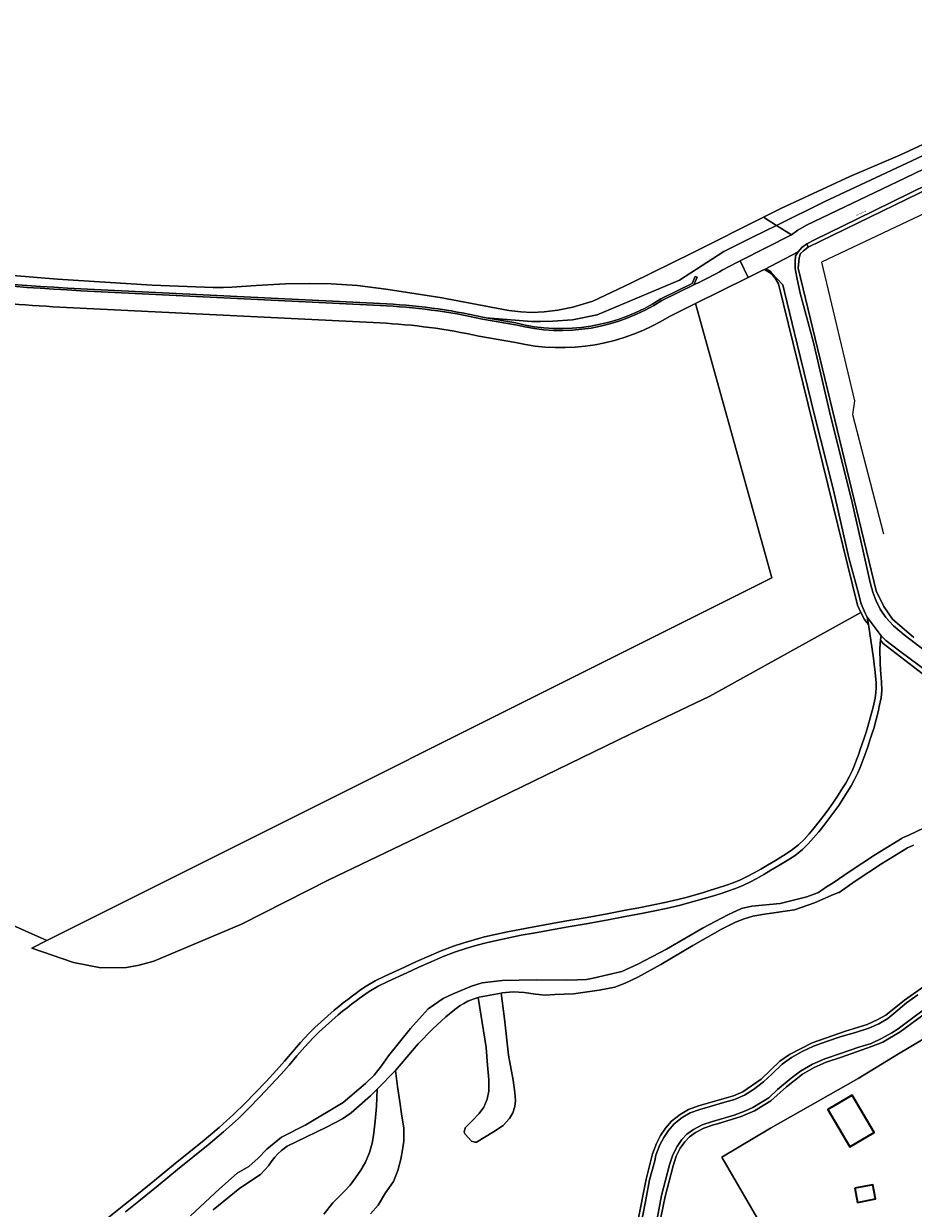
# Model space of a CAD drawing. Header units: metres. Extents: x 197700 to 204338, y 317132 to 325229.
# Tile 522 of 656: x 201433 to 201673, y 320388 to 320708. Entities that reach past the tile are written whole.
import ezdxf
from ezdxf.enums import TextEntityAlignment as Align

# ---------------------------------------------------------------- set-up
doc = ezdxf.new("R2010")
doc.units = ezdxf.units.M
for name, color, linetype, lineweight in [('B-WE-GR-BEPLANTING_CULTUUR_BOSPLANTSOEN-GV', 90, 'Continuous', 18), ('B-WE-GR-BOS_LOOF-GV', 40, 'Continuous', 13), ('B-WE-GR-BOUWLAND-GV', 80, 'Continuous', 13), ('B-WE-IE-TERREINAFSCHEIDING_KUNSTMATIG_HEKWERK-G', 20, 'IE-TERREINAFSCHEIDING-KUNSTMATIG', 18), ('B-WE-OG-BEBOUWING-GV', 7, 'Continuous', 35), ('B-WE-OG-TERREIN_CULTUURSCHEIDING-GV', 7, 'Continuous', 18), ('B-WE-OG-TERREIN_ERF-GV', 7, 'Continuous', 18), ('B-WE-OG-TOPOGRAFIE-T18', 10, 'Continuous', 18), ('B-WE-OG-WATER_GREPPEL-GV', 160, 'Continuous', 18), ('B-WE-OG-WEG-GV', 7, 'Continuous', 18), ('B-WE-VH-VERHARDING_ASFALT-GV', 252, 'Continuous', 18), ('B-WE-VH-VERHARDING_BETONSTRAATSTEEN-GV', 252, 'Continuous', 18), ('B-WE-VH-VERHARDING_GESLOTEN-GV', 252, 'Continuous', 18)]:
    doc.layers.add(name, color=color, linetype=linetype, lineweight=lineweight)
doc.styles.add('NLCS-ISO-M200-T18', font='NLCS-ISO.ttf', dxfattribs={"height": 0.36})
doc.linetypes.add('IE-TERREINAFSCHEIDING-KUNSTMATIG', pattern='A,4,[82,NLCS.SHX,S=0.75,R=90,X=0,Y=0],4,-2', length=10)

msp = doc.modelspace()

# ---------------------------------------------------------------- linework, layer by layer
at = {"layer": 'B-WE-GR-BEPLANTING_CULTUUR_BOSPLANTSOEN-GV'}
msp.add_lwpolyline([(201707.877, 320687.877), (201690.867, 320682.631), (201669.302, 320672.648), (201655.842, 320666.94), (201637.222, 320658.238), (201632.559, 320655.908), (201636.028, 320653.699), (201649.104, 320660.16), (201671.232, 320670.525), (201699.782, 320683.953)], close=True, dxfattribs=at)
at = {"layer": 'B-WE-GR-BOS_LOOF-GV'}
for points in [[(201434.958, 320458.519), (201446.231, 320454.668), (201453.569, 320453.213), (201460.516, 320453.27), (201463.949, 320453.891), (201467.873, 320454.988), (201491.576, 320465.043), (201515.196, 320477.002), (201547.823, 320492.635), (201596.348, 320516.198), (201618.016, 320526.588), (201658.828, 320549.185), (201657.873, 320551.128), (201636.62, 320637.934), (201635.677, 320639.467), (201635.038, 320640.215), (201634.142, 320640.98), (201632.843, 320641.782)], [(201632.342, 320641.654), (201628.359, 320639.675), (201614.19, 320632.637), (201634.761, 320558.573), (201439.026, 320460.556), (201434.958, 320458.519)], [(201455.726, 320385.86), (201460.284, 320389.452), (201462.894, 320391.512), (201468.07, 320395.746), (201473.232, 320399.994), (201477.371, 320403.339), (201481.511, 320406.688), (201485.587, 320410.107), (201489.534, 320413.663), (201492.5, 320416.551), (201495.394, 320419.517), (201498.236, 320422.535), (201501.047, 320425.581), (201503.219, 320428.045), (201505.343, 320430.556), (201507.491, 320433.041), (201509.736, 320435.432), (201511.407, 320437.067), (201513.117, 320438.667), (201514.862, 320440.229), (201516.638, 320441.751), (201517.84, 320442.744), (201519.057, 320443.719), (201520.288, 320444.676), (201521.532, 320445.616), (201522.437, 320446.289), (201523.348, 320446.956), (201524.269, 320447.607), (201525.204, 320448.233), (201527.695, 320449.687), (201530.289, 320450.97), (201535.574, 320453.361), (201538.849, 320454.892), (201542.14, 320456.395), (201545.464, 320457.811), (201548.838, 320459.082), (201551.607, 320459.982), (201554.408, 320460.794), (201557.23, 320461.537), (201560.061, 320462.232), (201563.386, 320462.962), (201566.733, 320463.602), (201570.09, 320464.2), (201573.444, 320464.807), (201578.91, 320465.798), (201584.382, 320466.753), (201589.853, 320467.719), (201595.312, 320468.744), (201598.843, 320469.425), (201602.374, 320470.11), (201605.895, 320470.842), (201609.393, 320471.664), (201611.614, 320472.243), (201613.827, 320472.852), (201616.033, 320473.493), (201618.227, 320474.166), (201620.263, 320474.797), (201622.296, 320475.442), (201624.308, 320476.142), (201626.275, 320476.938), (201628.16, 320477.843), (201630.005, 320478.841), (201631.823, 320479.894), (201633.626, 320480.967), (201635.791, 320482.228), (201637.953, 320483.51), (201640.042, 320484.884), (201641.988, 320486.419), (201643.48, 320487.867), (201644.878, 320489.429), (201646.214, 320491.055), (201647.524, 320492.694), (201648.881, 320494.422), (201650.2, 320496.184), (201651.47, 320497.981), (201652.683, 320499.812), (201653.717, 320501.455), (201654.716, 320503.123), (201655.657, 320504.823), (201656.516, 320506.559), (201657.11, 320507.936), (201657.653, 320509.337), (201658.165, 320510.752), (201658.668, 320512.169), (201659.202, 320513.71), (201659.712, 320515.259), (201660.213, 320516.811), (201660.718, 320518.361), (201662.168, 320523.56), (201662.654, 320526.052), (201662.885, 320527.591), (201662.965, 320528.809), (201662.936, 320530.183), (201662.598, 320533.86), (201662.517, 320534.442), (201662.213, 320536.842), (201660.843, 320545.89), (201659.769, 320547.271), (201658.828, 320549.185), (201618.016, 320526.588), (201596.348, 320516.198), (201547.823, 320492.635), (201515.196, 320477.002), (201491.576, 320465.043), (201467.873, 320454.988), (201463.949, 320453.891), (201460.516, 320453.27), (201453.569, 320453.213), (201446.231, 320454.668), (201434.958, 320458.519), (201439.026, 320460.556), (201416.314, 320470.712)], [(201676.56, 320531.841), (201664.835, 320540.758), (201664.13, 320541.665), (201664.031, 320540.814), (201663.962, 320539.256), (201664.069, 320535.558), (201664.16, 320533.659), (201664.386, 320530.483), (201664.451, 320528.089), (201664.289, 320526.157), (201663.794, 320523.763), (201663.595, 320522.738), (201662.285, 320517.843), (201661.776, 320516.283), (201661.272, 320514.722), (201660.759, 320513.164), (201660.223, 320511.614), (201659.706, 320510.159), (201659.18, 320508.706), (201658.623, 320507.266), (201658.012, 320505.852), (201657.13, 320504.067), (201656.162, 320502.321), (201655.135, 320500.606), (201654.073, 320498.918), (201652.836, 320497.051), (201651.541, 320495.22), (201650.197, 320493.424), (201648.814, 320491.662), (201647.457, 320489.962), (201646.072, 320488.278), (201644.624, 320486.659), (201643.077, 320485.159), (201641.074, 320483.58), (201638.925, 320482.167), (201636.702, 320480.848), (201634.474, 320479.55), (201632.627, 320478.452), (201630.765, 320477.372), (201628.876, 320476.351), (201626.945, 320475.424), (201624.935, 320474.61), (201622.879, 320473.895), (201620.801, 320473.236), (201618.721, 320472.591), (201616.501, 320471.91), (201614.271, 320471.262), (201612.032, 320470.646), (201609.785, 320470.06), (201606.268, 320469.234), (201602.728, 320468.498), (201599.176, 320467.809), (201595.625, 320467.124), (201590.164, 320466.098), (201584.69, 320465.132), (201579.215, 320464.176), (201570.411, 320462.581), (201567.074, 320461.987), (201563.746, 320461.351), (201560.44, 320460.625), (201557.653, 320459.94), (201554.874, 320459.208), (201552.116, 320458.409), (201549.391, 320457.524), (201546.052, 320456.266), (201542.763, 320454.865), (201539.507, 320453.378), (201536.267, 320451.863), (201531.062, 320449.509), (201528.507, 320448.246), (201526.054, 320446.813), (201525.155, 320446.21), (201524.27, 320445.584), (201523.394, 320444.943), (201522.523, 320444.296), (201521.299, 320443.372), (201520.088, 320442.43), (201518.891, 320441.47), (201517.708, 320440.494), (201515.96, 320438.995), (201514.243, 320437.458), (201512.56, 320435.884), (201510.915, 320434.274), (201508.678, 320431.893), (201506.538, 320429.418), (201504.423, 320426.917), (201502.259, 320424.461), (201499.428, 320421.393), (201496.564, 320418.352), (201493.649, 320415.363), (201490.661, 320412.454), (201486.693, 320408.88), (201482.596, 320405.444), (201478.435, 320402.078), (201474.274, 320398.715), (201469.098, 320394.455), (201463.907, 320390.211), (201460.285, 320387.351)], [(201477.851, 320386.261), (201485.64, 320393.544), (201490.404, 320397.736), (201493.603, 320399.546), (201496.1, 320401.831), (201498.391, 320404.256), (201502.349, 320407.456), (201508.986, 320410.78), (201519.04, 320416.878), (201525.093, 320421.988), (201527.382, 320424.223), (201529.346, 320426.738), (201531.312, 320429.427), (201537.22, 320436.869), (201541.997, 320442.094), (201546.037, 320444.913), (201548.729, 320446.194), (201553.71, 320448.253), (201556.603, 320449.118), (201562.009, 320449.773), (201571.121, 320449.948), (201579.21, 320449.902), (201582.347, 320449.99), (201584.77, 320450.057), (201586.531, 320450.397), (201594.238, 320452.201), (201598.614, 320454.17), (201606.295, 320458.259), (201616.224, 320463.979), (201622.915, 320467.509), (201626.563, 320469.245), (201629.35, 320469.868), (201637.044, 320470.606), (201644.233, 320472.386), (201647.355, 320473.576), (201649.549, 320475.087), (201651.308, 320476.127), (201655.621, 320479.133), (201655.637, 320479.145), (201655.643, 320479.149), (201662.748, 320483.818), (201662.774, 320483.834), (201669.95, 320488.24), (201669.973, 320488.254), (201670.03, 320488.285), (201670.063, 320488.3), (201671.768, 320489.066), (201675.95, 320491)], [(201673.007, 320486.334), (201671.41, 320485.616), (201664.37, 320481.294), (201657.314, 320476.657), (201652.914, 320473.589), (201652.898, 320473.578), (201652.842, 320473.544), (201652.8, 320473.521), (201650.774, 320472.748), (201646.286, 320470.759), (201640.866, 320468.907), (201632.841, 320467.736), (201629.668, 320467.187), (201627.348, 320466.423), (201625.011, 320465.549), (201621.333, 320463.772), (201613.493, 320459.252), (201604.823, 320454.13), (201598.63, 320450.68), (201595.191, 320449.05), (201592.368, 320447.982), (201588.148, 320447.164), (201581.272, 320446.183), (201576.231, 320446.01), (201573.573, 320445.795), (201570.999, 320446.085), (201567.871, 320446.588), (201564.906, 320446.688), (201561.936, 320446.412), (201561.712, 320446.371), (201562.589, 320439.461), (201563.706, 320429.632), (201564.899, 320422.865), (201565.368, 320419.523), (201565.528, 320417.338), (201565.421, 320415.735), (201564.873, 320414.068), (201563.915, 320412.542), (201562.209, 320410.596), (201559.654, 320408.874), (201555.044, 320406.143), (201554.612, 320406.134), (201553.722, 320406.375), (201552.018, 320408.273), (201551.729, 320408.838), (201551.95, 320409.956), (201553.883, 320411.906), (201555.776, 320413.909), (201557.038, 320415.538), (201557.926, 320417.779), (201558.353, 320419.917), (201558.369, 320422.941), (201558.024, 320426.928), (201557.66, 320431.698), (201555.475, 320445.183), (201554.145, 320444.73), (201552.688, 320444.19), (201551.579, 320443.581), (201550.653, 320443.035), (201549.229, 320441.964), (201546.796, 320439.998), (201543.143, 320436.622), (201539.249, 320432.678), (201533.179, 320425.445), (201533.671, 320421.173), (201534.361, 320417.03), (201534.828, 320413.807), (201535.428, 320409.927), (201535.405, 320406.438), (201535.078, 320404.028), (201534.609, 320401.545), (201533.824, 320398.467), (201532.601, 320395.535), (201530.497, 320392.464), (201528.484, 320389.082), (201526.417, 320386.749)], [(201659.943, 320335.46), (201621.265, 320402.075), (201634.392, 320409.883), (201658.102, 320423.313), (201668.995, 320429.983), (201722.438, 320461.804)], [(201598.748, 320385.677), (201600.816, 320396.16), (201602.528, 320402.933), (201603.628, 320405.781), (201604.756, 320407.906), (201606.049, 320409.906), (201607.729, 320411.809), (201610.026, 320413.616), (201612.296, 320414.981), (201615.012, 320415.945), (201624.402, 320418.618), (201626.958, 320419.715), (201631.885, 320423.15), (201636.95, 320427.966), (201639.547, 320429.845), (201645.635, 320432.958), (201654.65, 320436.065), (201660.522, 320437.943), (201663.216, 320439.137), (201665.565, 320440.424), (201670.566, 320444.512), (201676.688, 320448.766)], [(201676.502, 320441.181), (201669.396, 320435.895), (201664.708, 320433.178), (201661.734, 320431.933), (201653.629, 320429.096), (201649.438, 320427.74), (201646.218, 320426.278), (201643.042, 320424.451), (201638.773, 320421.072), (201634.522, 320417.331), (201630.129, 320414.626), (201626.496, 320413.069), (201620.089, 320411.053), (201619.015, 320410.778), (201616.379, 320409.904), (201614.132, 320408.732), (201612.537, 320407.578), (201611.263, 320406.212), (201610.043, 320404.462), (201608.98, 320402.32), (201608.102, 320399.746), (201605.993, 320391.47), (201603.569, 320379.666)], [(201513.781, 320386.686), (201516.259, 320389.762), (201517.717, 320391.223), (201519.392, 320392.85), (201520.908, 320394.497), (201522.363, 320396.482), (201523.838, 320398.597), (201525.079, 320400.753), (201526.11, 320403.313), (201526.842, 320405.821), (201527.25, 320407.921), (201527.689, 320411.817), (201528.082, 320415.751), (201528.234, 320420.436), (201526.454, 320418.633), (201521.206, 320414.033), (201518.83, 320412.467), (201514.502, 320410.174), (201506.373, 320406.255), (201503.937, 320405.053), (201502.408, 320403.88), (201501.426, 320402.985), (201500.586, 320402.088), (201499.56, 320400.792), (201498.849, 320399.777), (201497.903, 320398.635), (201496.684, 320397.393), (201491.113, 320393.747), (201483.909, 320387.893)]]:
    msp.add_lwpolyline(points, dxfattribs=at)
msp.add_lwpolyline([(201632.843, 320641.782, 0.0670575), (201632.342, 320641.654)], format="xyb", dxfattribs=at)
at = {"layer": 'B-WE-GR-BOUWLAND-GV'}
for points in [[(201423.217, 320640.702), (201441.906, 320639.166), (201467.51, 320637.532), (201483.968, 320636.917), (201486.715, 320636.918), (201489.021, 320637.045), (201495.575, 320637.444), (201503.434, 320637.916), (201509.86, 320637.988), (201515.829, 320637.939), (201522.891, 320637.511), (201530.594, 320636.503), (201545.233, 320634.202), (201563.764, 320630.767), (201566.986, 320630.385), (201570.003, 320630.216), (201573.305, 320630.37), (201576.971, 320630.793), (201581.015, 320631.657), (201586.476, 320633.287), (201596.751, 320638.095), (201613.498, 320646.384), (201632.559, 320655.908), (201637.222, 320658.238), (201655.842, 320666.94), (201669.302, 320672.648), (201690.867, 320682.631)], [(201416.314, 320470.712), (201439.026, 320460.556), (201634.761, 320558.573), (201614.19, 320632.637), (201607.133, 320629.131)], [(201528.963, 320627.355), (201448.048, 320631.319)], [(201565.55, 320622.082), (201555.658, 320623.835)]]:
    msp.add_lwpolyline(points, dxfattribs=at)
for points in [[(201448.048, 320631.319, -0.0208643), (201389.249, 320636.838)], [(201607.133, 320629.131, -0.1982834), (201565.55, 320622.082)], [(201555.658, 320623.835, 0.0411421), (201528.963, 320627.355)]]:
    msp.add_lwpolyline(points, format="xyb", dxfattribs=at)
at = {"layer": 'B-WE-IE-TERREINAFSCHEIDING_KUNSTMATIG_HEKWERK-G'}
msp.add_lwpolyline([(201771.035, 320654.328), (201754.752, 320646.344), (201756.457, 320642.547), (201750.875, 320640.121), (201741.279, 320641.842), (201740.061, 320650.396), (201737.48, 320670.519), (201736.103, 320685.199), (201708.617, 320672.25), (201681.293, 320659.405), (201648.192, 320643.79), (201657.141, 320606.375), (201656.548, 320602.608), (201664.909, 320570.438)], dxfattribs=at)
at = {"layer": 'B-WE-OG-BEBOUWING-GV'}
for points in [[(201656.477, 320418.798), (201649.921, 320414.945), (201655.857, 320404.844), (201662.413, 320408.697)], [(201657.155, 320393.673), (201657.89, 320389.876), (201662.812, 320390.829), (201662.077, 320394.626)]]:
    msp.add_lwpolyline(points, close=True, dxfattribs=at)
at = {"layer": 'B-WE-OG-TERREIN_CULTUURSCHEIDING-GV'}
msp.add_lwpolyline([(201640.075, 320651.121), (201641.808, 320652.415), (201644.102, 320653.747), (201670.911, 320666.536), (201693.301, 320677.4), (201711.073, 320685.922), (201721.834, 320690.946), (201729.007, 320694.112), (201734.558, 320696.265), (201739.582, 320698.163), (201744.734, 320699.953), (201750.422, 320701.766), (201756.071, 320703.552), (201759.318, 320704.541), (201758.215, 320708.186), (201749.148, 320705.121), (201739.567, 320701.864), (201730.61, 320698.388), (201719.545, 320693.533), (201707.877, 320687.877), (201699.782, 320683.953), (201671.232, 320670.525), (201649.104, 320660.16), (201636.028, 320653.699)], close=True, dxfattribs=at)
for points in [[(201771.8, 320703.388), (201768.578, 320702.58), (201761.462, 320700.655), (201755.325, 320698.82), (201749.129, 320696.951), (201743.193, 320694.818), (201737.117, 320692.508), (201721.51, 320686.049), (201704.778, 320678.117), (201676.783, 320664.734), (201657.903, 320655.48), (201646.282, 320649.793), (201644.192, 320648.732)], [(201644.192, 320648.732), (201644.588, 320647.814), (201691.168, 320670.504), (201716.558, 320682.805), (201730.828, 320688.986), (201746.984, 320695.017), (201752.291, 320696.864), (201761.931, 320699.644), (201770.878, 320701.984), (201774.579, 320702.806)], [(201556.745, 320628.915), (201557.653, 320628.758), (201569.899, 320627.769), (201572.296, 320627.722), (201575.687, 320627.842), (201580.93, 320628.24), (201587.622, 320629.532), (201609.874, 320638.947), (201621.848, 320646.642), (201629.542, 320650.494), (201636.028, 320653.699), (201632.559, 320655.908), (201613.498, 320646.384), (201596.751, 320638.095), (201586.476, 320633.287), (201581.015, 320631.657), (201576.971, 320630.793), (201573.305, 320630.37), (201570.003, 320630.216), (201566.986, 320630.385), (201563.764, 320630.767), (201545.233, 320634.202), (201530.594, 320636.503), (201522.891, 320637.511), (201515.829, 320637.939), (201509.86, 320637.988), (201503.434, 320637.916), (201495.575, 320637.444), (201489.021, 320637.045), (201486.715, 320636.918), (201483.968, 320636.917), (201467.51, 320637.532), (201441.906, 320639.166), (201423.217, 320640.702)], [(201624.821, 320643.433), (201626.186, 320644.121), (201640.075, 320651.121), (201636.028, 320653.699), (201629.542, 320650.494), (201621.848, 320646.642), (201609.874, 320638.947), (201587.622, 320629.532), (201580.93, 320628.24), (201575.687, 320627.842), (201572.296, 320627.722), (201569.899, 320627.769), (201557.653, 320628.758), (201565.668, 320627.365)], [(201604.812, 320633.871), (201613.304, 320638.011), (201614.114, 320639.913), (201614.593, 320639.71), (201613.735, 320637.627)], [(201448.229, 320636.58), (201529.035, 320632.58)], [(201676.982, 320533.051), (201669.355, 320538.736), (201665.601, 320541.6), (201664.328, 320542.874), (201664.155, 320541.884), (201664.13, 320541.665), (201664.835, 320540.758), (201676.56, 320531.841)], [(201676.688, 320448.766), (201670.566, 320444.512), (201665.565, 320440.424), (201663.216, 320439.137), (201660.522, 320437.943), (201654.65, 320436.065), (201645.635, 320432.958), (201639.547, 320429.845), (201636.95, 320427.966), (201631.885, 320423.15), (201626.958, 320419.715), (201624.402, 320418.618), (201615.012, 320415.945), (201612.296, 320414.981), (201610.026, 320413.616), (201607.729, 320411.809), (201606.049, 320409.906), (201604.756, 320407.906), (201603.628, 320405.781), (201602.528, 320402.933), (201600.816, 320396.16), (201598.748, 320385.677)], [(201599.734, 320385.507), (201600.774, 320390.592), (201601.792, 320395.941), (201603.167, 320401.112), (201603.483, 320402.629), (201604.539, 320405.365), (201605.619, 320407.399), (201606.848, 320409.3), (201608.419, 320411.079), (201610.595, 320412.791), (201612.725, 320414.072), (201615.31, 320414.99), (201618.126, 320415.751), (201621.498, 320416.708), (201624.737, 320417.674), (201627.441, 320418.834), (201629.794, 320420.36), (201632.529, 320422.383), (201634.855, 320424.557), (201637.59, 320427.195), (201640.081, 320428.997), (201642.976, 320430.574), (201646.027, 320432.037), (201649.494, 320433.335), (201653.516, 320434.664), (201657.346, 320435.768), (201660.925, 320436.878), (201663.679, 320438.119), (201666.082, 320439.568), (201668.811, 320441.769), (201671.184, 320443.726), (201674.19, 320445.942)], [(201603.569, 320379.666), (201605.993, 320391.47), (201608.102, 320399.746), (201608.98, 320402.32), (201610.043, 320404.462), (201611.263, 320406.212), (201612.537, 320407.578), (201614.132, 320408.732), (201616.379, 320409.904), (201619.015, 320410.778), (201620.089, 320411.053), (201626.496, 320413.069), (201630.129, 320414.626), (201634.522, 320417.331), (201638.773, 320421.072), (201643.042, 320424.451), (201646.218, 320426.278), (201649.438, 320427.74), (201653.629, 320429.096), (201661.734, 320431.933), (201664.708, 320433.178), (201669.396, 320435.895), (201676.502, 320441.181)], [(201676.044, 320442.07), (201672.475, 320439.438), (201668.881, 320436.752), (201667.136, 320435.649), (201664.392, 320434.117), (201661.595, 320432.768), (201658.224, 320431.785), (201653.308, 320430.043), (201649.076, 320428.674), (201645.761, 320427.169), (201642.479, 320425.281), (201639.979, 320423.366), (201636.284, 320420.313), (201633.925, 320418.138), (201631.726, 320416.729), (201629.667, 320415.516), (201627.652, 320414.577), (201624.643, 320413.44), (201620.946, 320412.307), (201618.733, 320411.738), (201615.988, 320410.828), (201613.605, 320409.585), (201611.872, 320408.331), (201610.483, 320406.842), (201609.18, 320404.973), (201608.055, 320402.705), (201607.143, 320400.031), (201605.017, 320391.688), (201603.828, 320385.43)]]:
    msp.add_lwpolyline(points, dxfattribs=at)
for points in [[(201390.071, 320641.907, 0.0187315), (201448.229, 320636.58)], [(201613.735, 320637.627, 0.0083661), (201624.821, 320643.433)], [(201529.035, 320632.58, -0.0456546), (201556.745, 320628.915)], [(201565.668, 320627.365, 0.2096699), (201604.812, 320633.871)]]:
    msp.add_lwpolyline(points, format="xyb", dxfattribs=at)
at = {"layer": 'B-WE-OG-TERREIN_ERF-GV'}
for points in [[(201691.168, 320670.504), (201644.588, 320647.814), (201643.316, 320646.868), (201642.528, 320646.106), (201642.147, 320644.988), (201641.918, 320642.141), (201662.944, 320555.045), (201665.039, 320550.773), (201667.319, 320547.37), (201673.117, 320542.395)], [(201722.438, 320461.804), (201668.995, 320429.983), (201658.102, 320423.313), (201634.392, 320409.883), (201621.265, 320402.075), (201659.943, 320335.46)]]:
    msp.add_lwpolyline(points, dxfattribs=at)
for points in [[(201656.477, 320418.798), (201662.413, 320408.697), (201655.857, 320404.844), (201649.921, 320414.945)], [(201657.155, 320393.673), (201662.077, 320394.626), (201662.812, 320390.829), (201657.89, 320389.876)]]:
    msp.add_lwpolyline(points, close=True, dxfattribs=at)
at = {"layer": 'B-WE-OG-WATER_GREPPEL-GV'}
for points in [[(201675.95, 320491), (201671.768, 320489.066), (201670.063, 320488.3), (201670.03, 320488.285), (201669.973, 320488.254), (201669.95, 320488.24), (201662.774, 320483.834), (201662.748, 320483.818), (201655.643, 320479.149), (201655.637, 320479.145), (201655.621, 320479.133), (201651.308, 320476.127), (201649.549, 320475.087), (201647.355, 320473.576), (201644.233, 320472.386), (201637.044, 320470.606), (201629.35, 320469.868), (201626.563, 320469.245), (201622.915, 320467.509), (201616.224, 320463.979), (201606.295, 320458.259), (201598.614, 320454.17), (201594.238, 320452.201), (201586.531, 320450.397), (201584.77, 320450.057), (201582.347, 320449.99), (201579.21, 320449.902), (201571.121, 320449.948), (201562.009, 320449.773), (201556.603, 320449.118), (201553.71, 320448.253), (201548.729, 320446.194), (201546.037, 320444.913), (201541.997, 320442.094), (201537.22, 320436.869), (201531.312, 320429.427), (201529.346, 320426.738), (201527.382, 320424.223), (201525.093, 320421.988), (201519.04, 320416.878), (201508.986, 320410.78), (201502.349, 320407.456), (201498.391, 320404.256), (201496.1, 320401.831), (201493.603, 320399.546), (201490.404, 320397.736), (201485.64, 320393.544), (201477.851, 320386.261)], [(201483.909, 320387.893), (201491.113, 320393.747), (201496.684, 320397.393), (201497.903, 320398.635), (201498.849, 320399.777), (201499.56, 320400.792), (201500.586, 320402.088), (201501.426, 320402.985), (201502.408, 320403.88), (201503.937, 320405.053), (201506.373, 320406.255), (201514.502, 320410.174), (201518.83, 320412.467), (201521.206, 320414.033), (201526.454, 320418.633), (201528.234, 320420.436), (201533.179, 320425.445), (201539.249, 320432.678), (201543.143, 320436.622), (201546.796, 320439.998), (201549.229, 320441.964), (201550.653, 320443.035), (201551.579, 320443.581), (201552.688, 320444.19), (201554.145, 320444.73), (201555.475, 320445.183), (201555.796, 320445.293), (201561.712, 320446.371), (201561.936, 320446.412), (201564.906, 320446.688), (201567.871, 320446.588), (201570.999, 320446.085), (201573.573, 320445.795), (201576.231, 320446.01), (201581.272, 320446.183), (201588.148, 320447.164), (201592.368, 320447.982), (201595.191, 320449.05), (201598.63, 320450.68), (201604.823, 320454.13), (201613.493, 320459.252), (201621.333, 320463.772), (201625.011, 320465.549), (201627.348, 320466.423), (201629.668, 320467.187), (201632.841, 320467.736), (201640.866, 320468.907), (201646.286, 320470.759), (201650.774, 320472.748), (201652.8, 320473.521), (201652.842, 320473.544), (201652.898, 320473.578), (201652.914, 320473.589), (201657.314, 320476.657), (201664.37, 320481.294), (201671.41, 320485.616), (201673.007, 320486.334)], [(201526.417, 320386.749), (201528.484, 320389.082), (201530.497, 320392.464), (201532.601, 320395.535), (201533.824, 320398.467), (201534.609, 320401.545), (201535.078, 320404.028), (201535.405, 320406.438), (201535.428, 320409.927), (201534.828, 320413.807), (201534.361, 320417.03), (201533.671, 320421.173), (201533.179, 320425.445), (201528.234, 320420.436), (201528.082, 320415.751), (201527.689, 320411.817), (201527.25, 320407.921), (201526.842, 320405.821), (201526.11, 320403.313), (201525.079, 320400.753), (201523.838, 320398.597), (201522.363, 320396.482), (201520.908, 320394.497), (201519.392, 320392.85), (201517.717, 320391.223), (201516.259, 320389.762), (201513.781, 320386.686)]]:
    msp.add_lwpolyline(points, dxfattribs=at)
msp.add_lwpolyline([(201555.475, 320445.183), (201557.66, 320431.698), (201558.024, 320426.928), (201558.369, 320422.941), (201558.353, 320419.917), (201557.926, 320417.779), (201557.038, 320415.538), (201555.776, 320413.909), (201553.883, 320411.906), (201551.95, 320409.956), (201551.729, 320408.838), (201552.018, 320408.273), (201553.722, 320406.375), (201554.612, 320406.134), (201555.044, 320406.143), (201559.654, 320408.874), (201562.209, 320410.596), (201563.915, 320412.542), (201564.873, 320414.068), (201565.421, 320415.735), (201565.528, 320417.338), (201565.368, 320419.523), (201564.899, 320422.865), (201563.706, 320429.632), (201562.589, 320439.461), (201561.712, 320446.371), (201555.796, 320445.293)], close=True, dxfattribs=at)
at = {"layer": 'B-WE-OG-WEG-GV'}
for points in [[(201673.117, 320542.395), (201667.319, 320547.37), (201665.039, 320550.773), (201662.944, 320555.045), (201641.918, 320642.141), (201642.147, 320644.988), (201642.528, 320646.106), (201643.316, 320646.868), (201644.588, 320647.814), (201644.192, 320648.732), (201642.84, 320647.754), (201641.857, 320646.617), (201641.193, 320645.45), (201641.055, 320643.989), (201641.039, 320642.048), (201641.513, 320639.667), (201642.471, 320635.447), (201645.985, 320622.061), (201650.369, 320603.48), (201656.472, 320578.87), (201659.475, 320565.699), (201661.325, 320557.271), (201662.033, 320554.633), (201662.89, 320552.489), (201664.048, 320550.07), (201665.599, 320547.79), (201667.598, 320545.564), (201670.489, 320543.169), (201676.262, 320538.708)], [(201632.843, 320641.782), (201634.142, 320640.98), (201635.038, 320640.215), (201635.677, 320639.467), (201636.62, 320637.934), (201657.873, 320551.128), (201658.828, 320549.185), (201659.769, 320547.271), (201660.843, 320545.89), (201660.537, 320547.912)], [(201660.537, 320547.912), (201660.043, 320548.821), (201659.689, 320549.662), (201658.903, 320551.532), (201657.976, 320554.978), (201655.559, 320563.97), (201651.404, 320582.228), (201646.318, 320602.441), (201641.603, 320621.621), (201638.205, 320635.726), (201637.741, 320637.66), (201634.722, 320640.898)]]:
    msp.add_lwpolyline(points, dxfattribs=at)
msp.add_lwpolyline([(201634.722, 320640.898, 0.2867621), (201632.843, 320641.782)], format="xyb", dxfattribs=at)
at = {"layer": 'B-WE-VH-VERHARDING_ASFALT-GV'}
for points in [[(201693.301, 320677.4), (201670.911, 320666.536), (201644.102, 320653.747), (201641.808, 320652.415), (201640.075, 320651.121)], [(201632.843, 320641.782), (201641.857, 320646.617), (201642.84, 320647.754), (201644.192, 320648.732), (201646.282, 320649.793), (201657.903, 320655.48), (201676.783, 320664.734)], [(201640.075, 320651.121), (201626.186, 320644.121), (201628.359, 320639.675), (201632.342, 320641.654)], [(201676.262, 320538.708), (201670.489, 320543.169), (201667.598, 320545.564), (201665.599, 320547.79), (201664.048, 320550.07), (201662.89, 320552.489), (201662.033, 320554.633), (201661.325, 320557.271), (201659.475, 320565.699), (201656.472, 320578.87), (201650.369, 320603.48), (201645.985, 320622.061), (201642.471, 320635.447), (201641.513, 320639.667), (201641.039, 320642.048), (201641.055, 320643.989), (201641.193, 320645.45), (201641.857, 320646.617), (201632.843, 320641.782)], [(201607.133, 320629.131), (201614.19, 320632.637), (201628.359, 320639.675), (201626.186, 320644.121)], [(201626.186, 320644.121), (201624.821, 320643.433)], [(201634.722, 320640.898), (201637.741, 320637.66), (201638.205, 320635.726), (201641.603, 320621.621), (201646.318, 320602.441), (201651.404, 320582.228), (201655.559, 320563.97), (201657.976, 320554.978), (201658.903, 320551.532), (201659.689, 320549.662)], [(201529.014, 320632.06), (201448.184, 320636.061)], [(201613.735, 320637.627), (201605.096, 320633.435)], [(201448.048, 320631.319), (201528.963, 320627.355)], [(201565.579, 320626.852), (201556.643, 320628.405)], [(201555.658, 320623.835), (201565.55, 320622.082)], [(201659.689, 320549.662), (201660.043, 320548.821), (201660.537, 320547.912), (201664.328, 320542.874), (201665.601, 320541.6), (201669.355, 320538.736), (201676.982, 320533.051)], [(201674.19, 320445.942), (201671.184, 320443.726), (201668.811, 320441.769), (201666.082, 320439.568), (201663.679, 320438.119), (201660.925, 320436.878), (201657.346, 320435.768), (201653.516, 320434.664), (201649.494, 320433.335), (201646.027, 320432.037), (201642.976, 320430.574), (201640.081, 320428.997), (201637.59, 320427.195), (201634.855, 320424.557), (201632.529, 320422.383), (201629.794, 320420.36), (201627.441, 320418.834), (201624.737, 320417.674), (201621.498, 320416.708), (201618.126, 320415.751), (201615.31, 320414.99), (201612.725, 320414.072), (201610.595, 320412.791), (201608.419, 320411.079), (201606.848, 320409.3), (201605.619, 320407.399), (201604.539, 320405.365), (201603.483, 320402.629), (201603.167, 320401.112), (201601.792, 320395.941), (201600.774, 320390.592), (201599.734, 320385.507)], [(201603.828, 320385.43), (201605.017, 320391.688), (201607.143, 320400.031), (201608.055, 320402.705), (201609.18, 320404.973), (201610.483, 320406.842), (201611.872, 320408.331), (201613.605, 320409.585), (201615.988, 320410.828), (201618.733, 320411.738), (201620.946, 320412.307), (201624.643, 320413.44), (201627.652, 320414.577), (201629.667, 320415.516), (201631.726, 320416.729), (201633.925, 320418.138), (201636.284, 320420.313), (201639.979, 320423.366), (201642.479, 320425.281), (201645.761, 320427.169), (201649.076, 320428.674), (201653.308, 320430.043), (201658.224, 320431.785), (201661.595, 320432.768), (201664.392, 320434.117), (201667.136, 320435.649), (201668.881, 320436.752), (201672.475, 320439.438), (201676.044, 320442.07)]]:
    msp.add_lwpolyline(points, dxfattribs=at)
for points in [[(201448.184, 320636.061, -0.0187352), (201390.004, 320641.391)], [(201624.821, 320643.433, -0.0083661), (201613.735, 320637.627)], [(201632.342, 320641.654, -0.0670575), (201632.843, 320641.782)], [(201632.843, 320641.782, -0.2867621), (201634.722, 320640.898)], [(201389.249, 320636.838, 0.0208643), (201448.048, 320631.319)], [(201556.643, 320628.405, 0.0456842), (201529.014, 320632.06)], [(201605.096, 320633.435, -0.2096518), (201565.579, 320626.852)], [(201565.55, 320622.082, 0.1982834), (201607.133, 320629.131)], [(201528.963, 320627.355, -0.0411421), (201555.658, 320623.835)]]:
    msp.add_lwpolyline(points, format="xyb", dxfattribs=at)
at = {"layer": 'B-WE-VH-VERHARDING_BETONSTRAATSTEEN-GV'}
for points in [[(201390.004, 320641.391, 0.0187352), (201448.184, 320636.061)], [(201448.229, 320636.58, -0.0187315), (201390.071, 320641.907)], [(201529.014, 320632.06, -0.0456842), (201556.643, 320628.405)], [(201556.745, 320628.915, 0.0456546), (201529.035, 320632.58)], [(201565.579, 320626.852, 0.2096518), (201605.096, 320633.435)], [(201604.812, 320633.871, -0.2096699), (201565.668, 320627.365)]]:
    msp.add_lwpolyline(points, format="xyb", dxfattribs=at)
for points in [[(201605.096, 320633.435), (201613.735, 320637.627), (201614.593, 320639.71), (201614.114, 320639.913), (201613.304, 320638.011), (201604.812, 320633.871)], [(201448.184, 320636.061), (201529.014, 320632.06)], [(201529.035, 320632.58), (201448.229, 320636.58)], [(201565.668, 320627.365), (201557.653, 320628.758), (201556.745, 320628.915)], [(201556.643, 320628.405), (201565.579, 320626.852)]]:
    msp.add_lwpolyline(points, dxfattribs=at)
at = {"layer": 'B-WE-VH-VERHARDING_GESLOTEN-GV'}
msp.add_lwpolyline([(201460.285, 320387.351), (201463.907, 320390.211), (201469.098, 320394.455), (201474.274, 320398.715), (201478.435, 320402.078), (201482.596, 320405.444), (201486.693, 320408.88), (201490.661, 320412.454), (201493.649, 320415.363), (201496.564, 320418.352), (201499.428, 320421.393), (201502.259, 320424.461), (201504.423, 320426.917), (201506.538, 320429.418), (201508.678, 320431.893), (201510.915, 320434.274), (201512.56, 320435.884), (201514.243, 320437.458), (201515.96, 320438.995), (201517.708, 320440.494), (201518.891, 320441.47), (201520.088, 320442.43), (201521.299, 320443.372), (201522.523, 320444.296), (201523.394, 320444.943), (201524.27, 320445.584), (201525.155, 320446.21), (201526.054, 320446.813), (201528.507, 320448.246), (201531.062, 320449.509), (201536.267, 320451.863), (201539.507, 320453.378), (201542.763, 320454.865), (201546.052, 320456.266), (201549.391, 320457.524), (201552.116, 320458.409), (201554.874, 320459.208), (201557.653, 320459.94), (201560.44, 320460.625), (201563.746, 320461.351), (201567.074, 320461.987), (201570.411, 320462.581), (201579.215, 320464.176), (201584.69, 320465.132), (201590.164, 320466.098), (201595.625, 320467.124), (201599.176, 320467.809), (201602.728, 320468.498), (201606.268, 320469.234), (201609.785, 320470.06), (201612.032, 320470.646), (201614.271, 320471.262), (201616.501, 320471.91), (201618.721, 320472.591), (201620.801, 320473.236), (201622.879, 320473.895), (201624.935, 320474.61), (201626.945, 320475.424), (201628.876, 320476.351), (201630.765, 320477.372), (201632.627, 320478.452), (201634.474, 320479.55), (201636.702, 320480.848), (201638.925, 320482.167), (201641.074, 320483.58), (201643.077, 320485.159), (201644.624, 320486.659), (201646.072, 320488.278), (201647.457, 320489.962), (201648.814, 320491.662), (201650.197, 320493.424), (201651.541, 320495.22), (201652.836, 320497.051), (201654.073, 320498.918), (201655.135, 320500.606), (201656.162, 320502.321), (201657.13, 320504.067), (201658.012, 320505.852), (201658.623, 320507.266), (201659.18, 320508.706), (201659.706, 320510.159), (201660.223, 320511.614), (201660.759, 320513.164), (201661.272, 320514.722), (201661.776, 320516.283), (201662.285, 320517.843), (201663.595, 320522.738), (201663.794, 320523.763), (201664.289, 320526.157), (201664.451, 320528.089), (201664.386, 320530.483), (201664.16, 320533.659), (201664.069, 320535.558), (201663.962, 320539.256), (201664.031, 320540.814), (201664.13, 320541.665), (201664.155, 320541.884), (201664.328, 320542.874), (201660.537, 320547.912), (201660.843, 320545.89), (201662.213, 320536.842), (201662.517, 320534.442), (201662.598, 320533.86), (201662.936, 320530.183), (201662.965, 320528.809), (201662.885, 320527.591), (201662.654, 320526.052), (201662.168, 320523.56), (201660.718, 320518.361), (201660.213, 320516.811), (201659.712, 320515.259), (201659.202, 320513.71), (201658.668, 320512.169), (201658.165, 320510.752), (201657.653, 320509.337), (201657.11, 320507.936), (201656.516, 320506.559), (201655.657, 320504.823), (201654.716, 320503.123), (201653.717, 320501.455), (201652.683, 320499.812), (201651.47, 320497.981), (201650.2, 320496.184), (201648.881, 320494.422), (201647.524, 320492.694), (201646.214, 320491.055), (201644.878, 320489.429), (201643.48, 320487.867), (201641.988, 320486.419), (201640.042, 320484.884), (201637.953, 320483.51), (201635.791, 320482.228), (201633.626, 320480.967), (201631.823, 320479.894), (201630.005, 320478.841), (201628.16, 320477.843), (201626.275, 320476.938), (201624.308, 320476.142), (201622.296, 320475.442), (201620.263, 320474.797), (201618.227, 320474.166), (201616.033, 320473.493), (201613.827, 320472.852), (201611.614, 320472.243), (201609.393, 320471.664), (201605.895, 320470.842), (201602.374, 320470.11), (201598.843, 320469.425), (201595.312, 320468.744), (201589.853, 320467.719), (201584.382, 320466.753), (201578.91, 320465.798), (201573.444, 320464.807), (201570.09, 320464.2), (201566.733, 320463.602), (201563.386, 320462.962), (201560.061, 320462.232), (201557.23, 320461.537), (201554.408, 320460.794), (201551.607, 320459.982), (201548.838, 320459.082), (201545.464, 320457.811), (201542.14, 320456.395), (201538.849, 320454.892), (201535.574, 320453.361), (201530.289, 320450.97), (201527.695, 320449.687), (201525.204, 320448.233), (201524.269, 320447.607), (201523.348, 320446.956), (201522.437, 320446.289), (201521.532, 320445.616), (201520.288, 320444.676), (201519.057, 320443.719), (201517.84, 320442.744), (201516.638, 320441.751), (201514.862, 320440.229), (201513.117, 320438.667), (201511.407, 320437.067), (201509.736, 320435.432), (201507.491, 320433.041), (201505.343, 320430.556), (201503.219, 320428.045), (201501.047, 320425.581), (201498.236, 320422.535), (201495.394, 320419.517), (201492.5, 320416.551), (201489.534, 320413.663), (201485.587, 320410.107), (201481.511, 320406.688), (201477.371, 320403.339), (201473.232, 320399.994), (201468.07, 320395.746), (201462.894, 320391.512), (201460.284, 320389.452), (201455.726, 320385.86)], dxfattribs=at)

# ---------------------------------------------------------------- texts
at = {"layer": 'B-WE-OG-TOPOGRAFIE-T18', "style": 'NLCS-ISO-M200-T18'}
msp.add_text('Brughofweg', height=0.36, rotation=25.5, dxfattribs=at).set_placement((201658.878, 320656.994), align=Align.MIDDLE)

doc.saveas('drawing.dxf')
